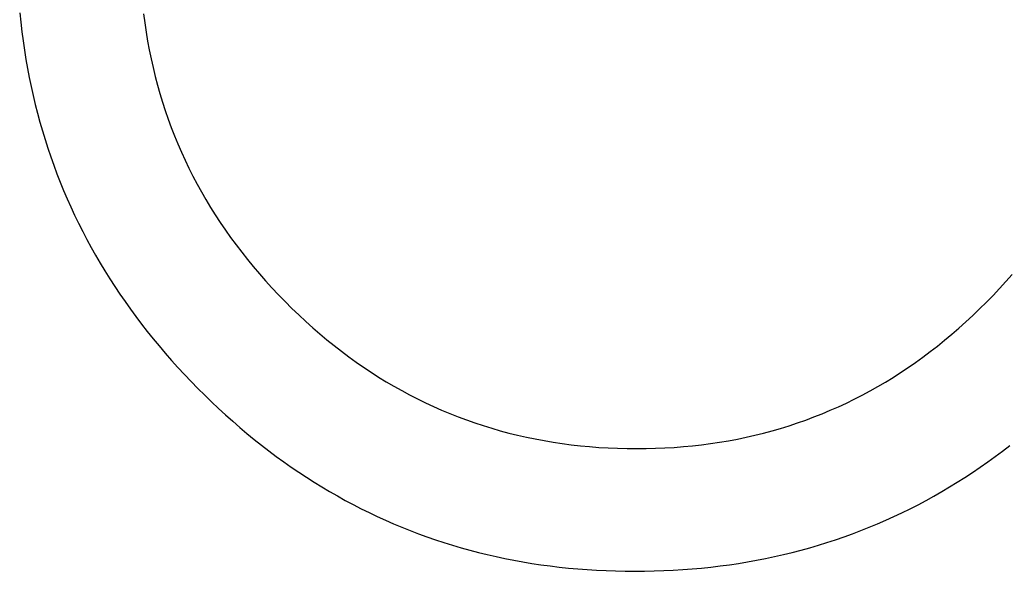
# Model space of a CAD drawing. Extents: x 99976 to 100136, y 99905 to 100011.
# Drawn here: x 100069.487 to 100069.5418, y 99975.5331 to 99975.5637 of the extents above; entities that cross this region are included whole.
import ezdxf

# ---------------------------------------------------------------- set-up
doc = ezdxf.new("R2010")
doc.units = 0
doc.layers.add('TR_SN_ConstructionSigns', color=7, linetype='Continuous')

msp = doc.modelspace()

# ---------------------------------------------------------------- linework, layer by layer
at = {"layer": 'TR_SN_ConstructionSigns'}
for p, q in [((100069.486994, 99975.564086), (100069.487047, 99975.563565)), ((100069.493865, 99975.564036), (100069.493931, 99975.56353)), ((100069.487047, 99975.563565), (100069.487108, 99975.563047)), ((100069.487108, 99975.563047), (100069.487176, 99975.562533)), ((100069.493931, 99975.56353), (100069.494005, 99975.563028)), ((100069.487176, 99975.562533), (100069.487251, 99975.562021)), ((100069.494005, 99975.563028), (100069.494088, 99975.562529)), ((100069.494088, 99975.562529), (100069.494179, 99975.562034)), ((100069.487251, 99975.562021), (100069.487334, 99975.561512)), ((100069.494179, 99975.562034), (100069.49428, 99975.561543)), ((100069.487334, 99975.561512), (100069.487423, 99975.561006)), ((100069.49428, 99975.561543), (100069.494389, 99975.561055)), ((100069.487423, 99975.561006), (100069.48752, 99975.560504)), ((100069.494389, 99975.561055), (100069.494506, 99975.560571)), ((100069.48752, 99975.560504), (100069.487624, 99975.560004)), ((100069.494506, 99975.560571), (100069.494633, 99975.56009)), ((100069.487624, 99975.560004), (100069.487735, 99975.559508)), ((100069.494633, 99975.56009), (100069.494768, 99975.559613)), ((100069.487735, 99975.559508), (100069.487853, 99975.559014)), ((100069.494768, 99975.559613), (100069.494912, 99975.55914)), ((100069.487853, 99975.559014), (100069.487978, 99975.558524)), ((100069.494912, 99975.55914), (100069.495065, 99975.55867)), ((100069.495065, 99975.55867), (100069.495226, 99975.558203)), ((100069.487978, 99975.558524), (100069.488111, 99975.558036)), ((100069.495226, 99975.558203), (100069.495396, 99975.55774)), ((100069.488111, 99975.558036), (100069.48825, 99975.557552)), ((100069.495396, 99975.55774), (100069.495575, 99975.557281)), ((100069.48825, 99975.557552), (100069.488397, 99975.55707)), ((100069.488397, 99975.55707), (100069.488551, 99975.556592)), ((100069.495575, 99975.557281), (100069.495763, 99975.556826)), ((100069.488551, 99975.556592), (100069.488712, 99975.556117)), ((100069.495763, 99975.556826), (100069.495959, 99975.556373)), ((100069.488712, 99975.556117), (100069.48888, 99975.555645)), ((100069.495959, 99975.556373), (100069.496164, 99975.555925)), ((100069.48888, 99975.555645), (100069.489055, 99975.555175)), ((100069.496164, 99975.555925), (100069.496378, 99975.55548)), ((100069.496378, 99975.55548), (100069.4966, 99975.555038)), ((100069.489055, 99975.555175), (100069.489238, 99975.554709)), ((100069.4966, 99975.555038), (100069.496831, 99975.554601)), ((100069.489238, 99975.554709), (100069.489428, 99975.554246)), ((100069.496831, 99975.554601), (100069.497071, 99975.554166)), ((100069.489428, 99975.554246), (100069.489625, 99975.553786)), ((100069.489625, 99975.553786), (100069.489829, 99975.553329)), ((100069.497071, 99975.554166), (100069.49732, 99975.553736)), ((100069.49732, 99975.553736), (100069.497577, 99975.553309)), ((100069.489829, 99975.553329), (100069.49004, 99975.552875)), ((100069.497577, 99975.553309), (100069.497843, 99975.552885)), ((100069.49004, 99975.552875), (100069.490258, 99975.552424)), ((100069.497843, 99975.552885), (100069.498118, 99975.552465)), ((100069.490258, 99975.552424), (100069.490484, 99975.551976)), ((100069.498118, 99975.552465), (100069.498402, 99975.552049)), ((100069.490484, 99975.551976), (100069.490716, 99975.551531)), ((100069.498402, 99975.552049), (100069.498694, 99975.551636)), ((100069.498694, 99975.551636), (100069.498995, 99975.551227)), ((100069.490716, 99975.551531), (100069.490956, 99975.55109)), ((100069.490956, 99975.55109), (100069.491203, 99975.550651)), ((100069.498995, 99975.551227), (100069.499305, 99975.550821)), ((100069.491203, 99975.550651), (100069.491457, 99975.550215)), ((100069.499305, 99975.550821), (100069.499623, 99975.550419)), ((100069.491457, 99975.550215), (100069.491718, 99975.549782)), ((100069.499623, 99975.550419), (100069.49995, 99975.55002)), ((100069.49995, 99975.55002), (100069.500286, 99975.549625)), ((100069.491718, 99975.549782), (100069.491987, 99975.549353)), ((100069.491987, 99975.549353), (100069.492262, 99975.548926)), ((100069.500286, 99975.549625), (100069.500631, 99975.549234)), ((100069.541701, 99975.549196), (100069.542046, 99975.549586)), ((100069.492262, 99975.548926), (100069.492545, 99975.548503)), ((100069.500631, 99975.549234), (100069.500984, 99975.548846)), ((100069.500984, 99975.548846), (100069.501346, 99975.548462)), ((100069.540986, 99975.548427), (100069.541348, 99975.54881)), ((100069.541348, 99975.54881), (100069.541701, 99975.549196)), ((100069.492545, 99975.548503), (100069.492835, 99975.548082)), ((100069.501346, 99975.548462), (100069.501717, 99975.548081)), ((100069.540615, 99975.548048), (100069.540986, 99975.548427)), ((100069.492835, 99975.548082), (100069.493132, 99975.547665)), ((100069.501717, 99975.548081), (100069.502094, 99975.547706)), ((100069.540238, 99975.547675), (100069.540615, 99975.548048)), ((100069.493132, 99975.547665), (100069.493436, 99975.54725)), ((100069.493436, 99975.54725), (100069.493748, 99975.546839)), ((100069.502094, 99975.547706), (100069.502474, 99975.547341)), ((100069.502474, 99975.547341), (100069.502859, 99975.546984)), ((100069.539474, 99975.546955), (100069.539858, 99975.547311)), ((100069.539858, 99975.547311), (100069.540238, 99975.547675)), ((100069.493748, 99975.546839), (100069.494066, 99975.54643)), ((100069.502859, 99975.546984), (100069.503247, 99975.546636)), ((100069.503247, 99975.546636), (100069.503638, 99975.546296)), ((100069.539086, 99975.546609), (100069.539474, 99975.546955)), ((100069.494066, 99975.54643), (100069.494392, 99975.546025)), ((100069.503638, 99975.546296), (100069.504033, 99975.545966)), ((100069.538301, 99975.545942), (100069.538695, 99975.546271)), ((100069.538695, 99975.546271), (100069.539086, 99975.546609)), ((100069.494392, 99975.546025), (100069.494725, 99975.545623)), ((100069.494725, 99975.545623), (100069.495065, 99975.545223)), ((100069.504033, 99975.545966), (100069.504432, 99975.545644)), ((100069.504432, 99975.545644), (100069.504835, 99975.545331)), ((100069.537501, 99975.54531), (100069.537903, 99975.545621)), ((100069.537903, 99975.545621), (100069.538301, 99975.545942)), ((100069.495065, 99975.545223), (100069.495412, 99975.544827)), ((100069.504835, 99975.545331), (100069.505241, 99975.545027)), ((100069.505241, 99975.545027), (100069.50565, 99975.544732)), ((100069.536687, 99975.544713), (100069.537096, 99975.545007)), ((100069.537096, 99975.545007), (100069.537501, 99975.54531)), ((100069.495412, 99975.544827), (100069.495767, 99975.544434)), ((100069.495767, 99975.544434), (100069.496128, 99975.544044)), ((100069.50565, 99975.544732), (100069.506064, 99975.544446)), ((100069.506064, 99975.544446), (100069.506481, 99975.544168)), ((100069.535859, 99975.544151), (100069.536275, 99975.544428)), ((100069.536275, 99975.544428), (100069.536687, 99975.544713)), ((100069.496128, 99975.544044), (100069.496497, 99975.543657)), ((100069.506481, 99975.544168), (100069.506902, 99975.543899)), ((100069.506902, 99975.543899), (100069.507326, 99975.54364)), ((100069.535017, 99975.543625), (100069.53544, 99975.543884)), ((100069.53544, 99975.543884), (100069.535859, 99975.544151)), ((100069.496497, 99975.543657), (100069.496873, 99975.543273)), ((100069.507326, 99975.54364), (100069.507754, 99975.543388)), ((100069.507754, 99975.543388), (100069.508186, 99975.543146)), ((100069.534161, 99975.543133), (100069.53459, 99975.543374)), ((100069.53459, 99975.543374), (100069.535017, 99975.543625)), ((100069.496873, 99975.543273), (100069.497253, 99975.542894)), ((100069.497253, 99975.542894), (100069.497637, 99975.542522)), ((100069.508186, 99975.543146), (100069.508621, 99975.542913)), ((100069.508621, 99975.542913), (100069.50906, 99975.542688)), ((100069.53329, 99975.542677), (100069.533727, 99975.542901)), ((100069.533727, 99975.542901), (100069.534161, 99975.543133)), ((100069.497637, 99975.542522), (100069.498024, 99975.542158)), ((100069.50906, 99975.542688), (100069.509502, 99975.542472)), ((100069.509502, 99975.542472), (100069.509949, 99975.542265)), ((100069.509949, 99975.542265), (100069.510398, 99975.542067)), ((100069.531958, 99975.542058), (100069.532406, 99975.542255)), ((100069.532406, 99975.542255), (100069.53285, 99975.542462)), ((100069.53285, 99975.542462), (100069.53329, 99975.542677)), ((100069.498024, 99975.542158), (100069.498414, 99975.5418)), ((100069.498414, 99975.5418), (100069.498806, 99975.54145)), ((100069.510398, 99975.542067), (100069.510852, 99975.541877)), ((100069.510852, 99975.541877), (100069.511309, 99975.541696)), ((100069.511309, 99975.541696), (100069.51177, 99975.541525)), ((100069.530594, 99975.541518), (100069.531052, 99975.541689)), ((100069.531052, 99975.541689), (100069.531507, 99975.541869)), ((100069.531507, 99975.541869), (100069.531958, 99975.542058)), ((100069.498806, 99975.54145), (100069.499202, 99975.541108)), ((100069.51177, 99975.541525), (100069.512234, 99975.541362)), ((100069.512234, 99975.541362), (100069.512702, 99975.541207)), ((100069.512702, 99975.541207), (100069.513174, 99975.541062)), ((100069.529198, 99975.541057), (100069.529667, 99975.541202)), ((100069.529667, 99975.541202), (100069.530132, 99975.541356)), ((100069.530132, 99975.541356), (100069.530594, 99975.541518)), ((100069.499202, 99975.541108), (100069.4996, 99975.540772)), ((100069.4996, 99975.540772), (100069.500002, 99975.540444)), ((100069.513174, 99975.541062), (100069.513649, 99975.540925)), ((100069.513649, 99975.540925), (100069.514128, 99975.540798)), ((100069.514128, 99975.540798), (100069.514611, 99975.540679)), ((100069.514611, 99975.540679), (100069.515097, 99975.540568)), ((100069.527288, 99975.540566), (100069.527771, 99975.540676)), ((100069.527771, 99975.540676), (100069.52825, 99975.540794)), ((100069.52825, 99975.540794), (100069.528726, 99975.540921)), ((100069.528726, 99975.540921), (100069.529198, 99975.541057)), ((100069.500002, 99975.540444), (100069.500406, 99975.540122)), ((100069.500406, 99975.540122), (100069.500814, 99975.539808)), ((100069.515097, 99975.540568), (100069.515587, 99975.540467)), ((100069.515587, 99975.540467), (100069.516081, 99975.540375)), ((100069.516081, 99975.540375), (100069.516578, 99975.540291)), ((100069.516578, 99975.540291), (100069.517079, 99975.540216)), ((100069.517079, 99975.540216), (100069.517583, 99975.54015)), ((100069.517583, 99975.54015), (100069.518092, 99975.540093)), ((100069.518092, 99975.540093), (100069.518603, 99975.540044)), ((100069.518603, 99975.540044), (100069.519119, 99975.540004)), ((100069.523297, 99975.540004), (100069.523808, 99975.540044)), ((100069.523808, 99975.540044), (100069.524316, 99975.540092)), ((100069.524316, 99975.540092), (100069.52482, 99975.540149)), ((100069.52482, 99975.540149), (100069.525321, 99975.540215)), ((100069.525321, 99975.540215), (100069.525818, 99975.540289)), ((100069.525818, 99975.540289), (100069.526311, 99975.540373)), ((100069.526311, 99975.540373), (100069.526801, 99975.540465)), ((100069.526801, 99975.540465), (100069.527288, 99975.540566)), ((100069.541515, 99975.539798), (100069.541923, 99975.540112)), ((100069.500814, 99975.539808), (100069.501224, 99975.539502)), ((100069.501224, 99975.539502), (100069.501637, 99975.539202)), ((100069.519119, 99975.540004), (100069.519638, 99975.539974)), ((100069.519638, 99975.539974), (100069.520161, 99975.539952)), ((100069.520161, 99975.539952), (100069.520687, 99975.539938)), ((100069.520687, 99975.539938), (100069.521217, 99975.539934)), ((100069.521217, 99975.539934), (100069.521742, 99975.539938)), ((100069.521742, 99975.539938), (100069.522264, 99975.539952)), ((100069.522264, 99975.539952), (100069.522783, 99975.539973)), ((100069.522783, 99975.539973), (100069.523297, 99975.540004)), ((100069.540689, 99975.539193), (100069.541103, 99975.539492)), ((100069.541103, 99975.539492), (100069.541515, 99975.539798)), ((100069.501637, 99975.539202), (100069.502054, 99975.53891)), ((100069.540272, 99975.538901), (100069.540689, 99975.539193)), ((100069.502054, 99975.53891), (100069.502473, 99975.538625)), ((100069.502473, 99975.538625), (100069.502895, 99975.538347)), ((100069.539429, 99975.538339), (100069.539852, 99975.538616)), ((100069.539852, 99975.538616), (100069.540272, 99975.538901)), ((100069.502895, 99975.538347), (100069.50332, 99975.538076)), ((100069.50332, 99975.538076), (100069.503748, 99975.537813)), ((100069.538574, 99975.537806), (100069.539003, 99975.538069)), ((100069.539003, 99975.538069), (100069.539429, 99975.538339)), ((100069.503748, 99975.537813), (100069.504179, 99975.537557)), ((100069.504179, 99975.537557), (100069.504612, 99975.537308)), ((100069.504612, 99975.537308), (100069.505049, 99975.537066)), ((100069.537268, 99975.53706), (100069.537706, 99975.537301)), ((100069.537706, 99975.537301), (100069.538142, 99975.53755)), ((100069.538142, 99975.53755), (100069.538574, 99975.537806)), ((100069.505049, 99975.537066), (100069.505489, 99975.536831)), ((100069.505489, 99975.536831), (100069.505932, 99975.536604)), ((100069.536383, 99975.536599), (100069.536827, 99975.536826)), ((100069.536827, 99975.536826), (100069.537268, 99975.53706)), ((100069.505932, 99975.536604), (100069.506377, 99975.536384)), ((100069.506377, 99975.536384), (100069.506826, 99975.536171)), ((100069.535485, 99975.536166), (100069.535935, 99975.536379)), ((100069.535935, 99975.536379), (100069.536383, 99975.536599)), ((100069.506826, 99975.536171), (100069.507277, 99975.535965)), ((100069.507277, 99975.535965), (100069.507732, 99975.535767)), ((100069.507732, 99975.535767), (100069.508189, 99975.535576)), ((100069.534116, 99975.535572), (100069.534575, 99975.535763)), ((100069.534575, 99975.535763), (100069.535032, 99975.535961)), ((100069.535032, 99975.535961), (100069.535485, 99975.536166)), ((100069.508189, 99975.535576), (100069.50865, 99975.535391)), ((100069.50865, 99975.535391), (100069.509113, 99975.535215)), ((100069.509113, 99975.535215), (100069.509579, 99975.535045)), ((100069.53272, 99975.535042), (100069.533188, 99975.535211)), ((100069.533188, 99975.535211), (100069.533654, 99975.535388)), ((100069.533654, 99975.535388), (100069.534116, 99975.535572)), ((100069.509579, 99975.535045), (100069.510048, 99975.534883)), ((100069.510048, 99975.534883), (100069.51052, 99975.534727)), ((100069.51052, 99975.534727), (100069.510995, 99975.53458)), ((100069.510995, 99975.53458), (100069.511473, 99975.534439)), ((100069.530816, 99975.534437), (100069.531297, 99975.534577)), ((100069.531297, 99975.534577), (100069.531774, 99975.534725)), ((100069.531774, 99975.534725), (100069.532249, 99975.53488)), ((100069.532249, 99975.53488), (100069.53272, 99975.535042)), ((100069.511473, 99975.534439), (100069.511954, 99975.534305)), ((100069.511954, 99975.534305), (100069.512438, 99975.534179)), ((100069.512438, 99975.534179), (100069.512925, 99975.53406)), ((100069.512925, 99975.53406), (100069.513415, 99975.533948)), ((100069.528864, 99975.533947), (100069.529357, 99975.534058)), ((100069.529357, 99975.534058), (100069.529846, 99975.534177)), ((100069.529846, 99975.534177), (100069.530333, 99975.534303)), ((100069.530333, 99975.534303), (100069.530816, 99975.534437)), ((100069.513415, 99975.533948), (100069.513908, 99975.533843)), ((100069.513908, 99975.533843), (100069.514403, 99975.533746)), ((100069.514403, 99975.533746), (100069.514902, 99975.533656)), ((100069.514902, 99975.533656), (100069.515403, 99975.533573)), ((100069.515403, 99975.533573), (100069.515908, 99975.533497)), ((100069.515908, 99975.533497), (100069.516415, 99975.533428)), ((100069.525846, 99975.533428), (100069.526357, 99975.533496)), ((100069.526357, 99975.533496), (100069.526864, 99975.533572)), ((100069.526864, 99975.533572), (100069.527369, 99975.533655)), ((100069.527369, 99975.533655), (100069.52787, 99975.533745)), ((100069.52787, 99975.533745), (100069.528369, 99975.533842)), ((100069.528369, 99975.533842), (100069.528864, 99975.533947)), ((100069.516415, 99975.533428), (100069.516926, 99975.533367)), ((100069.516926, 99975.533367), (100069.517439, 99975.533313)), ((100069.517439, 99975.533313), (100069.517955, 99975.533266)), ((100069.517955, 99975.533266), (100069.518475, 99975.533226)), ((100069.518475, 99975.533226), (100069.518997, 99975.533194)), ((100069.518997, 99975.533194), (100069.519522, 99975.533169)), ((100069.519522, 99975.533169), (100069.52005, 99975.533151)), ((100069.52005, 99975.533151), (100069.520581, 99975.53314)), ((100069.520581, 99975.53314), (100069.521115, 99975.533136)), ((100069.521115, 99975.533136), (100069.521653, 99975.53314)), ((100069.521653, 99975.53314), (100069.522187, 99975.53315)), ((100069.522187, 99975.53315), (100069.522719, 99975.533169)), ((100069.522719, 99975.533169), (100069.523248, 99975.533194)), ((100069.523248, 99975.533194), (100069.523773, 99975.533226)), ((100069.523773, 99975.533226), (100069.524296, 99975.533266)), ((100069.524296, 99975.533266), (100069.524816, 99975.533313)), ((100069.524816, 99975.533313), (100069.525332, 99975.533367)), ((100069.525332, 99975.533367), (100069.525846, 99975.533428))]:
    msp.add_line(p, q, dxfattribs=at)

doc.saveas('drawing.dxf')
